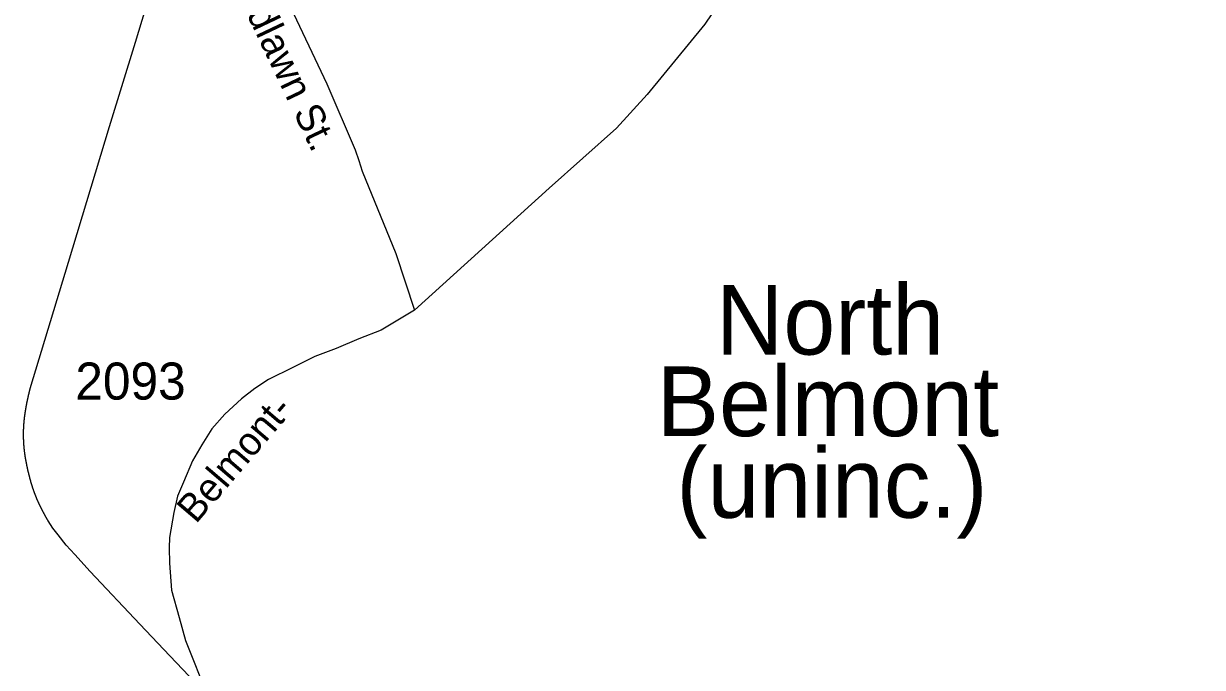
# Model space of a CAD drawing. Extents: x 1364363 to 1407445, y 538563 to 573342.
# Drawn here: x 1388998 to 1392969, y 555939 to 558110 of the extents above; entities that cross this region are included whole.
import ezdxf

# ---------------------------------------------------------------- set-up
doc = ezdxf.new("R2010")
doc.units = 0
for name, color, linetype in [('Exist Civil Demographics City Label', 7, 'Continuous'), ('Exist Railroad Mainline', 7, 'Continuous'), ('Exist Road Secondary Type 51 Attributed', 7, 'Continuous'), ('Exist Road Secondary Type 51 Label', 7, 'Continuous'), ('Exist Road Secondary Type 51 Number Label', 7, 'Continuous')]:
    doc.layers.add(name, color=color, linetype=linetype)

msp = doc.modelspace()

# ---------------------------------------------------------------- linework, layer by layer
at = {"layer": 'Exist Railroad Mainline'}
for points in [[(1389020.4, 556878.9), (1389149, 557305.4), (1389288, 557762.4), (1389374.9, 558046.7), (1389431.5, 558233.3)], [(1389000.9, 556777.5), (1389001, 556778.5), (1389001.1, 556779.5), (1389001.3, 556780.6), (1389001.4, 556781.6), (1389001.5, 556782.6), (1389001.6, 556783.6), (1389001.8, 556784.7), (1389001.9, 556785.8), (1389002, 556786.7), (1389002.2, 556787.8), (1389002.4, 556788.8), (1389002.5, 556789.9), (1389002.6, 556790.9), (1389002.7, 556791.9), (1389002.9, 556792.9), (1389003, 556794), (1389003.2, 556795), (1389003.3, 556796.1), (1389003.5, 556797.1), (1389003.6, 556798.1), (1389003.8, 556799.2), (1389004.1, 556800.2), (1389004.2, 556801.2), (1389004.3, 556802.3), (1389004.5, 556803.3), (1389004.7, 556804.3), (1389004.8, 556805.4), (1389005, 556806.4), (1389005.1, 556807.4), (1389005.3, 556808.4), (1389005.5, 556809.5), (1389005.6, 556810.5), (1389005.8, 556811.6), (1389006, 556812.6), (1389006.1, 556813.6), (1389006.2, 556814.6), (1389006.5, 556815.6), (1389006.6, 556816.7), (1389006.9, 556817.7), (1389007, 556818.7), (1389007.2, 556819.8), (1389007.3, 556820.8), (1389007.6, 556821.8), (1389007.7, 556822.9), (1389008, 556823.9), (1389008.2, 556824.9), (1389008.4, 556826), (1389008.5, 556826.9), (1389008.8, 556828), (1389008.9, 556829), (1389009.1, 556830.1), (1389009.4, 556831.1), (1389009.5, 556832.1), (1389009.8, 556833.1), (1389009.9, 556834.1), (1389010.1, 556835.1), (1389010.4, 556836.2), (1389010.5, 556837.2), (1389010.7, 556838.3), (1389011, 556839.2), (1389011.2, 556840.3), (1389011.3, 556841.3), (1389011.6, 556842.3), (1389011.8, 556843.3), (1389012, 556844.4), (1389012.3, 556845.4), (1389012.5, 556846.4), (1389012.8, 556847.4), (1389013, 556848.5), (1389013.2, 556849.4), (1389013.4, 556850.5), (1389013.6, 556851.5), (1389013.9, 556852.5), (1389014.1, 556853.5), (1389014.4, 556854.6), (1389014.5, 556855.6), (1389014.7, 556856.6), (1389015, 556857.6), (1389015.2, 556858.6), (1389015.5, 556859.6), (1389015.7, 556860.6), (1389016, 556861.7), (1389016.3, 556862.7), (1389016.5, 556863.7), (1389016.8, 556864.7), (1389017, 556865.7), (1389017.3, 556866.8), (1389017.5, 556867.7), (1389017.8, 556868.8), (1389018, 556869.7), (1389018.2, 556870.8), (1389018.5, 556871.8), (1389018.7, 556872.8), (1389019, 556873.8), (1389019.2, 556874.8), (1389019.5, 556875.8), (1389019.8, 556876.9), (1389020.1, 556877.9), (1389020.4, 556878.9)], [(1389005, 556642.5), (1389004.8, 556643.8), (1389004.5, 556645.2), (1389004.3, 556646.6), (1389004.1, 556647.9), (1389003.8, 556649.3), (1389003.6, 556650.6), (1389003.3, 556651.9), (1389003.2, 556653.3), (1389003, 556654.6), (1389002.9, 556656), (1389002.6, 556657.4), (1389002.5, 556658.7), (1389002.2, 556660.1), (1389002.1, 556661.5), (1389001.9, 556662.8), (1389001.8, 556664.1), (1389001.6, 556665.5), (1389001.4, 556666.9), (1389001.3, 556668.2), (1389001.1, 556669.6), (1389001, 556670.9), (1389000.8, 556672.3), (1389000.7, 556673.6), (1389000.5, 556675), (1389000.4, 556676.4), (1389000.3, 556677.8), (1389000.2, 556679.1), (1388999.9, 556680.4), (1388999.8, 556681.8), (1388999.7, 556683.2), (1388999.6, 556684.6), (1388999.5, 556686), (1388999.3, 556687.2), (1388999.3, 556688.6), (1388999.2, 556690), (1388999.1, 556691.4), (1388999, 556692.8), (1388999, 556694.1), (1388998.9, 556695.5), (1388998.7, 556696.8), (1388998.7, 556698.2), (1388998.6, 556699.5), (1388998.6, 556700.9), (1388998.5, 556702.3), (1388998.5, 556703.7), (1388998.4, 556705.1), (1388998.4, 556706.4), (1388998.2, 556707.7), (1388998.2, 556709.1), (1388998.2, 556710.5), (1388998.1, 556711.9), (1388998.1, 556713.2), (1388998.1, 556714.6), (1388998.1, 556716), (1388998, 556717.3), (1388998, 556718.7), (1388998, 556720), (1388998, 556721.4), (1388998, 556722.8), (1388998, 556724.2), (1388998, 556725.6), (1388998, 556726.9), (1388998, 556728.3), (1388998, 556729.6), (1388998, 556731), (1388998, 556732.4), (1388998.1, 556733.7), (1388998.1, 556735.1), (1388998.1, 556736.5), (1388998.1, 556737.9), (1388998.2, 556739.3), (1388998.2, 556740.6), (1388998.2, 556741.9), (1388998.4, 556743.3), (1388998.4, 556744.7), (1388998.5, 556746.1), (1388998.5, 556747.4), (1388998.6, 556748.8), (1388998.6, 556750.2), (1388998.7, 556751.5), (1388998.9, 556752.9), (1388998.9, 556754.2), (1388999, 556755.6), (1388999.1, 556757), (1388999.1, 556758.4), (1388999.2, 556759.8), (1388999.3, 556761.1), (1388999.5, 556762.4), (1388999.6, 556763.8), (1388999.7, 556765.2), (1388999.7, 556766.5), (1388999.8, 556767.9), (1388999.9, 556769.3), (1389000.2, 556770.6), (1389000.4, 556772), (1389000.5, 556773.4), (1389000.7, 556774.7), (1389000.8, 556776.1), (1389000.9, 556777.5)], [(1389028, 556546.9), (1389027.7, 556547.9), (1389027.5, 556548.8), (1389027.1, 556549.8), (1389026.9, 556550.8), (1389026.6, 556551.7), (1389026.4, 556552.6), (1389026, 556553.6), (1389025.8, 556554.6), (1389025.5, 556555.5), (1389025.3, 556556.4), (1389024.9, 556557.4), (1389024.7, 556558.4), (1389024.4, 556559.3), (1389024.1, 556560.3), (1389023.8, 556561.2), (1389023.5, 556562.2), (1389023.2, 556563.1), (1389023, 556564.1), (1389022.7, 556565.1), (1389022.5, 556566), (1389022.3, 556566.9), (1389021.9, 556567.9), (1389021.6, 556568.9), (1389021.4, 556569.8), (1389021.2, 556570.8), (1389020.9, 556571.7), (1389020.7, 556572.7), (1389020.4, 556573.7), (1389020.1, 556574.6), (1389019.8, 556575.6), (1389019.6, 556576.6), (1389019.3, 556577.5), (1389019.1, 556578.5), (1389018.9, 556579.4), (1389018.6, 556580.4), (1389018.4, 556581.4), (1389018.1, 556582.3), (1389017.9, 556583.3), (1389017.6, 556584.3), (1389017.4, 556585.2), (1389017.2, 556586.2), (1389016.9, 556587.1), (1389016.7, 556588.1), (1389016.4, 556589.1), (1389016.1, 556590), (1389015.8, 556591), (1389015.6, 556591.9), (1389015.3, 556592.9), (1389015.2, 556593.9), (1389015, 556594.9), (1389014.7, 556595.8), (1389014.5, 556596.8), (1389014.2, 556597.7), (1389014, 556598.7), (1389013.8, 556599.7), (1389013.6, 556600.6), (1389013.4, 556601.6), (1389013.2, 556602.6), (1389012.9, 556603.6), (1389012.7, 556604.5), (1389012.5, 556605.5), (1389012.3, 556606.4), (1389012, 556607.4), (1389011.7, 556608.4), (1389011.6, 556609.4), (1389011.3, 556610.3), (1389011.1, 556611.3), (1389011, 556612.2), (1389010.7, 556613.3), (1389010.5, 556614.2), (1389010.4, 556615.2), (1389010.1, 556616.2), (1389009.9, 556617.1), (1389009.8, 556618.1), (1389009.5, 556619.1), (1389009.3, 556620.1), (1389009.1, 556621), (1389008.9, 556622), (1389008.8, 556623), (1389008.5, 556623.9), (1389008.3, 556625), (1389008.2, 556625.9), (1389007.8, 556626.9), (1389007.7, 556627.9), (1389007.5, 556628.8), (1389007.3, 556629.8), (1389007.1, 556630.7), (1389007, 556631.8), (1389006.7, 556632.7), (1389006.6, 556633.7), (1389006.4, 556634.7), (1389006.2, 556635.6), (1389006, 556636.6), (1389005.9, 556637.6), (1389005.6, 556638.5), (1389005.5, 556639.6), (1389005.3, 556640.5), (1389005.1, 556641.5), (1389005, 556642.5)], [(1389080.6, 556433.7), (1389079.9, 556434.8), (1389079.2, 556435.9), (1389078.6, 556437), (1389078, 556438), (1389077.4, 556439.1), (1389076.7, 556440.3), (1389076, 556441.3), (1389075.4, 556442.5), (1389074.8, 556443.5), (1389074.1, 556444.6), (1389073.5, 556445.7), (1389072.8, 556446.8), (1389072.2, 556447.9), (1389071.6, 556449), (1389071, 556450.1), (1389070.4, 556451.2), (1389069.8, 556452.3), (1389069.2, 556453.4), (1389068.6, 556454.5), (1389068, 556455.6), (1389067.4, 556456.8), (1389066.8, 556457.8), (1389066.1, 556458.9), (1389065.7, 556460), (1389065, 556461.2), (1389064.3, 556462.3), (1389063.7, 556463.4), (1389063.2, 556464.5), (1389062.6, 556465.6), (1389062, 556466.8), (1389061.5, 556467.9), (1389060.8, 556469), (1389060.2, 556470.1), (1389059.7, 556471.3), (1389059.1, 556472.4), (1389058.6, 556473.5), (1389058, 556474.6), (1389057.5, 556475.8), (1389056.9, 556477), (1389056.3, 556478.1), (1389055.7, 556479.2), (1389055.2, 556480.3), (1389054.8, 556481.4), (1389054.1, 556482.6), (1389053.7, 556483.8), (1389053, 556484.9), (1389052.5, 556486), (1389052, 556487.2), (1389051.5, 556488.3), (1389050.9, 556489.4), (1389050.4, 556490.6), (1389049.9, 556491.8), (1389049.4, 556492.9), (1389048.9, 556494.1), (1389048.2, 556495.2), (1389047.7, 556496.4), (1389047.2, 556497.5), (1389046.7, 556498.7), (1389046.3, 556499.8), (1389045.8, 556501), (1389045.3, 556502.1), (1389044.8, 556503.3), (1389044.2, 556504.4), (1389043.7, 556505.6), (1389043.2, 556506.8), (1389042.7, 556507.9), (1389042.3, 556509.2), (1389041.8, 556510.2), (1389041.3, 556511.5), (1389040.9, 556512.6), (1389040.3, 556513.8), (1389039.8, 556514.9), (1389039.4, 556516.1), (1389038.9, 556517.3), (1389038.5, 556518.5), (1389038, 556519.6), (1389037.5, 556520.8), (1389037.2, 556522), (1389036.7, 556523.2), (1389036.1, 556524.4), (1389035.7, 556525.6), (1389035.2, 556526.7), (1389034.9, 556527.9), (1389034.4, 556529), (1389034, 556530.3), (1389033.5, 556531.4), (1389033.2, 556532.6), (1389032.7, 556533.8), (1389032.2, 556535), (1389031.7, 556536.2), (1389031.4, 556537.4), (1389030.9, 556538.6), (1389030.5, 556539.8), (1389030.1, 556540.9), (1389029.6, 556542.2), (1389029.3, 556543.4), (1389028.9, 556544.6), (1389028.5, 556545.8), (1389028, 556546.9)], [(1389912.5, 555391.8), (1389898.9, 555430.3), (1389887.5, 555461.9), (1389869.9, 555502.7), (1389854.9, 555534.4), (1389834.5, 555573.3), (1389817.8, 555601.9), (1389796.5, 555635.8), (1389773.9, 555667.1), (1389732.6, 555718.7), (1389661.1, 555801.1), (1389617.3, 555846.4), (1389577.4, 555887.6), (1389490.8, 555978.6), (1389389.9, 556085.5), (1389222.7, 556263), (1389170.8, 556320), (1389141.7, 556350.9), (1389114.2, 556386.6), (1389096.8, 556408.8), (1389080.6, 556433.7)]]:
    msp.add_lwpolyline(points, dxfattribs=at)
at = {"layer": 'Exist Road Secondary Type 51 Attributed'}
for points in [[(1393387.1, 560115.9), (1392845.2, 559816), (1392701.2, 559748), (1392396.8, 559546.2), (1392280.8, 559448.7), (1392072.1, 559232.8), (1391944.8, 559079.5), (1391862.9, 558962), (1391765.9, 558816.5), (1391704.9, 558725.8), (1391494, 558407), (1391365.8, 558216), (1391292.6, 558107.6), (1391099.2, 557870.3), (1390994.9, 557756.6), (1390768.7, 557555), (1390315.2, 557143.5)], [(1389697.6, 558591.9), (1389760.5, 558463.4), (1389887.2, 558185.7), (1390019.6, 557906.9), (1390115, 557683.8), (1390127.6, 557648.2), (1390139.1, 557611.6), (1390252.1, 557334.6), (1390315.2, 557143.5)], [(1390315.2, 557143.5), (1390202.8, 557076.3), (1390127.4, 557046.4), (1390050.6, 557014.4), (1389979.7, 556987.2), (1389904.8, 556950.4), (1389822.9, 556909.4), (1389776.7, 556879.5), (1389731.9, 556844.1), (1389676, 556792.4), (1389632.5, 556743.3), (1389598.6, 556689.6), (1389567.1, 556635.7), (1389537.1, 556563.5), (1389516.6, 556516.5), (1389504.3, 556461.2), (1389489.5, 556376.9), (1389488.1, 556342.8), (1389489.4, 556290.2), (1389496.3, 556199.8), (1389522.2, 556107.1), (1389543.9, 556029.5), (1389618.8, 555841.5)]]:
    msp.add_lwpolyline(points, dxfattribs=at)

# ---------------------------------------------------------------- texts
at = {"layer": 'Exist Civil Demographics City Label'}
for s, p in [('North', (1391330.5, 556993.8)), ('Belmont', (1391131.2, 556718.8)), ('(uninc.)', (1391197.2, 556443.8))]:
    msp.add_text(s, height=235, dxfattribs=at).set_placement(p)
at = {"layer": 'Exist Road Secondary Type 51 Label'}
for s, rotation, p in [('Woodlawn St.', 295.4115, (1389635.9, 558378.6)), ('Belmont-', 49.5007, (1389578.5, 556420.7))]:
    msp.add_text(s, height=95, rotation=rotation, dxfattribs=at).set_placement(p)
at = {"layer": 'Exist Road Secondary Type 51 Number Label'}
msp.add_text('2093', height=125, dxfattribs=at).set_placement((1389172.3, 556842))

doc.saveas('drawing.dxf')
